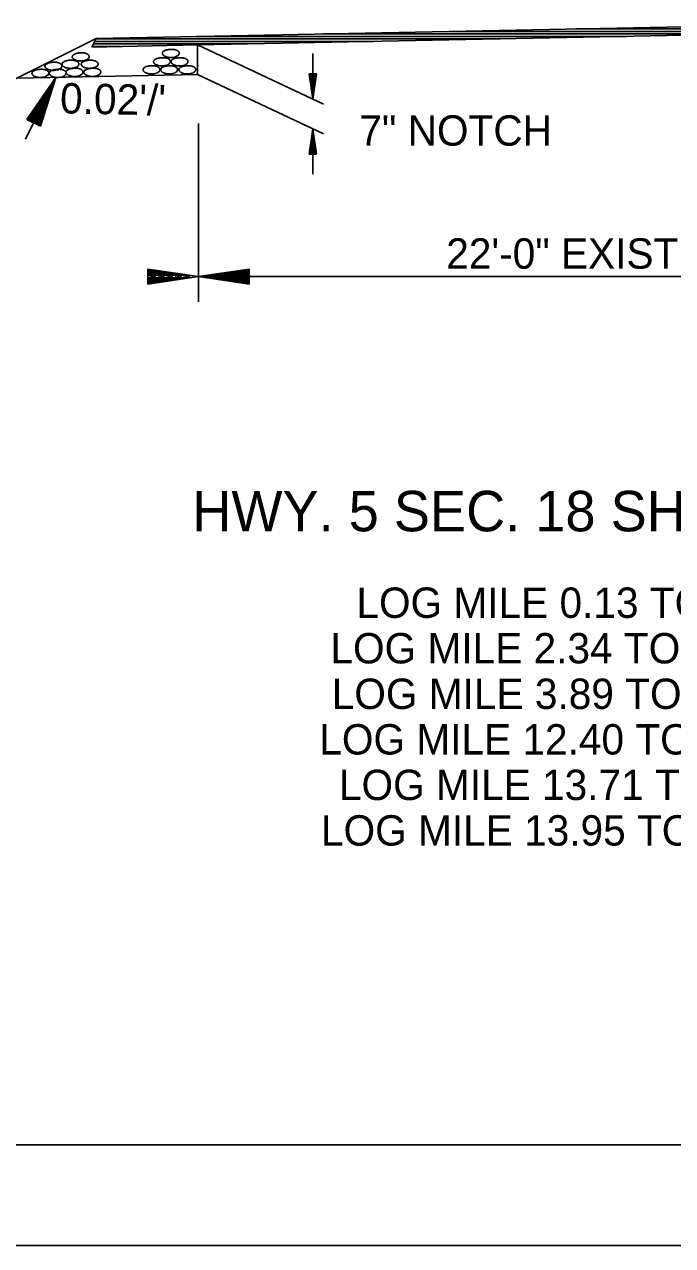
# Model space of a CAD drawing. Extents: x 2263886 to 2266026, y -3122850 to -3121850.
# Drawn here: x 2265218.3 to 2265231.1, y -3122443.82 to -3122419.69 of the extents above; entities that cross this region are included whole.
import ezdxf

# ---------------------------------------------------------------- set-up
doc = ezdxf.new("R2010")
doc.units = 0
for name, color, linetype in [('_CIVIL_CONSTRUCTION', 7, 'Continuous'), ('R_Border Notes', 7, 'Continuous'), ('R_Border Prem', 7, 'Continuous'), ('R_Draft', 7, 'Continuous')]:
    doc.layers.add(name, color=color, linetype=linetype)

msp = doc.modelspace()

# ---------------------------------------------------------------- linework, layer by layer
at = {"layer": '_CIVIL_CONSTRUCTION'}
msp.add_line((2265192.355, -3122443.817), (2265359.022, -3122443.817), dxfattribs=at)
for points in [[(2265192.352, -3122337.151), (2265359.022, -3122337.151), (2265359.022, -3122443.82), (2265192.352, -3122443.82)], [(2265315.516, -3122339.098), (2265315.516, -3122344.038), (2265333.382, -3122344.038), (2265333.382, -3122345.498), (2265344.981, -3122345.498), (2265344.981, -3122357.664), (2265356.646, -3122357.664), (2265356.646, -3122441.828), (2265198.556, -3122441.828), (2265198.556, -3122339.098)]]:
    msp.add_lwpolyline(points, close=True, dxfattribs=at)
at = {"layer": 'R_Border Notes'}
for p, q in [((2265221.714, -3122419.926), (2265232.712, -3122419.706)), ((2265219.714, -3122419.966), (2265210.871, -3122424.387)), ((2265219.714, -3122419.966), (2265219.628, -3122420.137)), ((2265219.714, -3122419.966), (2265221.714, -3122419.926)), ((2265230.192, -3122419.926), (2265221.692, -3122419.926)), ((2265221.717, -3122420.096), (2265232.715, -3122419.876)), ((2265232.692, -3122419.876), (2265224.192, -3122419.876)), ((2265238.732, -3122419.826), (2265226.691, -3122419.826)), ((2265236.232, -3122419.776), (2265229.191, -3122419.776)), ((2265219.628, -3122420.137), (2265221.717, -3122420.096)), ((2265220.194, -3122420.126), (2265219.634, -3122420.126)), ((2265222.694, -3122420.076), (2265219.659, -3122420.076)), ((2265225.193, -3122420.026), (2265219.684, -3122420.026)), ((2265227.693, -3122419.976), (2265219.709, -3122419.976)), ((2265221.717, -3122420.096), (2265221.717, -3122420.679)), ((2265218.145, -3122420.75), (2265221.717, -3122420.679))]:
    msp.add_line(p, q, dxfattribs=at)
at = {"layer": 'R_Border Prem'}
for p, q in [((2265221.717, -3122420.096), (2265224.205, -3122421.268)), ((2265223.992, -3122421.167), (2265223.992, -3122420.267)), ((2265221.717, -3122420.679), (2265224.205, -3122421.851)), ((2265223.917, -3122420.667), (2265223.992, -3122421.167)), ((2265223.917, -3122420.667), (2265224.067, -3122420.667)), ((2265223.93, -3122420.667), (2265223.992, -3122421.084)), ((2265223.942, -3122420.667), (2265223.992, -3122420.998)), ((2265223.955, -3122420.667), (2265223.992, -3122420.915)), ((2265223.968, -3122420.667), (2265223.992, -3122420.83)), ((2265223.98, -3122420.667), (2265223.992, -3122420.746)), ((2265224.067, -3122420.667), (2265223.992, -3122421.167)), ((2265224.017, -3122420.667), (2265223.992, -3122420.83)), ((2265224.042, -3122420.667), (2265223.992, -3122420.998)), ((2265224.055, -3122420.667), (2265223.992, -3122421.084)), ((2265224.029, -3122420.667), (2265223.992, -3122420.915)), ((2265224.004, -3122420.667), (2265223.992, -3122420.746)), ((2265218.914, -3122420.735), (2265218.314, -3122421.957)), ((2265218.341, -3122421.568), (2265218.914, -3122420.735)), ((2265218.363, -3122421.579), (2265218.841, -3122420.885)), ((2265218.588, -3122421.688), (2265218.841, -3122420.885)), ((2265218.61, -3122421.699), (2265218.914, -3122420.735)), ((2265218.386, -3122421.59), (2265218.766, -3122421.04)), ((2265218.565, -3122421.677), (2265218.766, -3122421.04)), ((2265218.409, -3122421.601), (2265218.693, -3122421.189)), ((2265218.431, -3122421.612), (2265218.618, -3122421.342)), ((2265218.519, -3122421.655), (2265218.618, -3122421.342)), ((2265218.542, -3122421.666), (2265218.693, -3122421.189)), ((2265218.61, -3122421.699), (2265218.341, -3122421.568)), ((2265218.454, -3122421.623), (2265218.545, -3122421.492)), ((2265218.497, -3122421.644), (2265218.545, -3122421.492)), ((2265221.734, -3122425.173), (2265221.734, -3122421.644)), ((2265223.917, -3122422.251), (2265223.992, -3122421.751)), ((2265223.93, -3122422.251), (2265223.992, -3122421.834)), ((2265224.067, -3122422.251), (2265223.992, -3122421.751)), ((2265223.992, -3122422.651), (2265223.992, -3122421.751)), ((2265224.055, -3122422.251), (2265223.992, -3122421.834)), ((2265223.942, -3122422.251), (2265223.992, -3122421.92)), ((2265223.955, -3122422.251), (2265223.992, -3122422.003)), ((2265223.968, -3122422.251), (2265223.992, -3122422.088)), ((2265224.042, -3122422.251), (2265223.992, -3122421.92)), ((2265224.029, -3122422.251), (2265223.992, -3122422.003)), ((2265224.016, -3122422.251), (2265223.992, -3122422.088)), ((2265224.067, -3122422.251), (2265223.917, -3122422.251)), ((2265223.98, -3122422.251), (2265223.992, -3122422.172)), ((2265224.004, -3122422.251), (2265223.992, -3122422.172)), ((2265220.734, -3122424.523), (2265221.734, -3122424.673)), ((2265220.734, -3122424.823), (2265220.734, -3122424.523)), ((2265220.734, -3122424.548), (2265221.567, -3122424.673)), ((2265222.734, -3122424.523), (2265221.734, -3122424.673)), ((2265222.734, -3122424.548), (2265221.901, -3122424.673)), ((2265222.734, -3122424.823), (2265222.734, -3122424.523)), ((2265220.734, -3122424.574), (2265221.395, -3122424.673)), ((2265220.734, -3122424.599), (2265221.228, -3122424.673)), ((2265220.734, -3122424.624), (2265221.059, -3122424.673)), ((2265220.734, -3122424.65), (2265220.892, -3122424.673)), ((2265220.734, -3122424.823), (2265221.734, -3122424.673)), ((2265220.734, -3122424.722), (2265221.059, -3122424.673)), ((2265220.734, -3122424.773), (2265221.395, -3122424.673)), ((2265220.734, -3122424.798), (2265221.567, -3122424.673)), ((2265220.734, -3122424.748), (2265221.228, -3122424.673)), ((2265220.734, -3122424.697), (2265220.892, -3122424.673)), ((2265222.734, -3122424.823), (2265221.734, -3122424.673)), ((2265221.734, -3122424.673), (2265243.734, -3122424.673)), ((2265222.734, -3122424.798), (2265221.901, -3122424.673)), ((2265222.734, -3122424.574), (2265222.073, -3122424.673)), ((2265222.734, -3122424.773), (2265222.073, -3122424.673)), ((2265222.734, -3122424.599), (2265222.239, -3122424.673)), ((2265222.734, -3122424.748), (2265222.239, -3122424.673)), ((2265222.734, -3122424.624), (2265222.409, -3122424.673)), ((2265222.734, -3122424.722), (2265222.409, -3122424.673)), ((2265222.734, -3122424.65), (2265222.576, -3122424.673)), ((2265222.734, -3122424.697), (2265222.576, -3122424.673))]:
    msp.add_line(p, q, dxfattribs=at)
for points in [[(2265221.032, -3122420.23), (2265221.025, -3122420.241), (2265221.022, -3122420.251), (2265221.019, -3122420.264), (2265221.021, -3122420.272), (2265221.027, -3122420.285), (2265221.035, -3122420.295), (2265221.049, -3122420.306), (2265221.058, -3122420.314), (2265221.066, -3122420.317), (2265221.083, -3122420.326), (2265221.113, -3122420.335), (2265221.158, -3122420.343), (2265221.204, -3122420.343), (2265221.253, -3122420.336), (2265221.302, -3122420.32), (2265221.33, -3122420.301), (2265221.348, -3122420.281), (2265221.352, -3122420.264), (2265221.352, -3122420.249), (2265221.347, -3122420.233), (2265221.341, -3122420.225), (2265221.332, -3122420.217), (2265221.32, -3122420.21), (2265221.306, -3122420.201), (2265221.295, -3122420.197), (2265221.273, -3122420.189), (2265221.242, -3122420.184), (2265221.199, -3122420.182), (2265221.168, -3122420.184), (2265221.136, -3122420.187), (2265221.119, -3122420.191), (2265221.096, -3122420.196), (2265221.07, -3122420.205), (2265221.055, -3122420.213), (2265221.037, -3122420.226), (2265221.029, -3122420.233)], [(2265218.713, -3122420.484), (2265218.706, -3122420.495), (2265218.703, -3122420.505), (2265218.7, -3122420.518), (2265218.702, -3122420.526), (2265218.708, -3122420.539), (2265218.716, -3122420.549), (2265218.73, -3122420.56), (2265218.739, -3122420.568), (2265218.747, -3122420.571), (2265218.764, -3122420.58), (2265218.794, -3122420.589), (2265218.839, -3122420.597), (2265218.885, -3122420.597), (2265218.934, -3122420.59), (2265218.983, -3122420.574), (2265219.011, -3122420.555), (2265219.029, -3122420.535), (2265219.033, -3122420.518), (2265219.033, -3122420.503), (2265219.028, -3122420.487), (2265219.022, -3122420.479), (2265219.013, -3122420.471), (2265219.001, -3122420.464), (2265218.987, -3122420.455), (2265218.976, -3122420.451), (2265218.954, -3122420.443), (2265218.923, -3122420.438), (2265218.88, -3122420.436), (2265218.849, -3122420.438), (2265218.817, -3122420.441), (2265218.8, -3122420.445), (2265218.777, -3122420.45), (2265218.751, -3122420.459), (2265218.736, -3122420.467), (2265218.718, -3122420.48), (2265218.71, -3122420.487)], [(2265219.05, -3122420.444), (2265219.043, -3122420.455), (2265219.04, -3122420.465), (2265219.037, -3122420.478), (2265219.039, -3122420.486), (2265219.045, -3122420.499), (2265219.053, -3122420.509), (2265219.067, -3122420.52), (2265219.076, -3122420.528), (2265219.084, -3122420.531), (2265219.101, -3122420.54), (2265219.131, -3122420.549), (2265219.176, -3122420.557), (2265219.222, -3122420.557), (2265219.271, -3122420.55), (2265219.32, -3122420.534), (2265219.348, -3122420.515), (2265219.366, -3122420.495), (2265219.37, -3122420.478), (2265219.37, -3122420.463), (2265219.365, -3122420.447), (2265219.359, -3122420.439), (2265219.35, -3122420.431), (2265219.338, -3122420.424), (2265219.324, -3122420.415), (2265219.313, -3122420.411), (2265219.291, -3122420.403), (2265219.26, -3122420.398), (2265219.217, -3122420.396), (2265219.186, -3122420.398), (2265219.154, -3122420.401), (2265219.137, -3122420.405), (2265219.114, -3122420.41), (2265219.088, -3122420.419), (2265219.073, -3122420.427), (2265219.055, -3122420.44), (2265219.047, -3122420.447)], [(2265219.252, -3122420.298), (2265219.245, -3122420.309), (2265219.242, -3122420.319), (2265219.239, -3122420.332), (2265219.241, -3122420.34), (2265219.247, -3122420.353), (2265219.255, -3122420.363), (2265219.269, -3122420.374), (2265219.278, -3122420.382), (2265219.286, -3122420.385), (2265219.303, -3122420.394), (2265219.333, -3122420.403), (2265219.378, -3122420.411), (2265219.424, -3122420.411), (2265219.473, -3122420.404), (2265219.522, -3122420.388), (2265219.55, -3122420.369), (2265219.568, -3122420.349), (2265219.572, -3122420.332), (2265219.572, -3122420.317), (2265219.567, -3122420.301), (2265219.561, -3122420.293), (2265219.552, -3122420.285), (2265219.54, -3122420.278), (2265219.526, -3122420.269), (2265219.515, -3122420.265), (2265219.493, -3122420.257), (2265219.462, -3122420.252), (2265219.419, -3122420.25), (2265219.388, -3122420.252), (2265219.356, -3122420.255), (2265219.339, -3122420.259), (2265219.316, -3122420.264), (2265219.29, -3122420.273), (2265219.275, -3122420.281), (2265219.257, -3122420.294), (2265219.249, -3122420.301)], [(2265219.429, -3122420.444), (2265219.422, -3122420.455), (2265219.419, -3122420.465), (2265219.416, -3122420.478), (2265219.418, -3122420.486), (2265219.424, -3122420.499), (2265219.432, -3122420.509), (2265219.446, -3122420.52), (2265219.455, -3122420.528), (2265219.463, -3122420.531), (2265219.48, -3122420.54), (2265219.51, -3122420.549), (2265219.555, -3122420.557), (2265219.601, -3122420.557), (2265219.65, -3122420.55), (2265219.699, -3122420.534), (2265219.727, -3122420.515), (2265219.745, -3122420.495), (2265219.749, -3122420.478), (2265219.749, -3122420.463), (2265219.744, -3122420.447), (2265219.738, -3122420.439), (2265219.729, -3122420.431), (2265219.717, -3122420.424), (2265219.703, -3122420.415), (2265219.692, -3122420.411), (2265219.67, -3122420.403), (2265219.639, -3122420.398), (2265219.596, -3122420.396), (2265219.565, -3122420.398), (2265219.533, -3122420.401), (2265219.516, -3122420.405), (2265219.493, -3122420.41), (2265219.467, -3122420.419), (2265219.452, -3122420.427), (2265219.434, -3122420.44), (2265219.426, -3122420.447)], [(2265220.857, -3122420.395), (2265220.85, -3122420.406), (2265220.847, -3122420.416), (2265220.844, -3122420.429), (2265220.846, -3122420.437), (2265220.852, -3122420.45), (2265220.86, -3122420.46), (2265220.874, -3122420.471), (2265220.883, -3122420.479), (2265220.891, -3122420.482), (2265220.908, -3122420.491), (2265220.938, -3122420.5), (2265220.983, -3122420.508), (2265221.029, -3122420.508), (2265221.078, -3122420.501), (2265221.127, -3122420.485), (2265221.155, -3122420.466), (2265221.173, -3122420.446), (2265221.177, -3122420.429), (2265221.177, -3122420.414), (2265221.172, -3122420.398), (2265221.166, -3122420.39), (2265221.157, -3122420.382), (2265221.145, -3122420.375), (2265221.131, -3122420.366), (2265221.12, -3122420.362), (2265221.098, -3122420.354), (2265221.067, -3122420.349), (2265221.024, -3122420.347), (2265220.993, -3122420.349), (2265220.961, -3122420.352), (2265220.944, -3122420.356), (2265220.921, -3122420.361), (2265220.895, -3122420.37), (2265220.88, -3122420.378), (2265220.862, -3122420.391), (2265220.854, -3122420.398)], [(2265221.204, -3122420.395), (2265221.197, -3122420.406), (2265221.194, -3122420.416), (2265221.191, -3122420.429), (2265221.193, -3122420.437), (2265221.199, -3122420.45), (2265221.207, -3122420.46), (2265221.221, -3122420.471), (2265221.23, -3122420.479), (2265221.238, -3122420.482), (2265221.255, -3122420.491), (2265221.285, -3122420.5), (2265221.33, -3122420.508), (2265221.376, -3122420.508), (2265221.425, -3122420.501), (2265221.474, -3122420.485), (2265221.502, -3122420.466), (2265221.52, -3122420.446), (2265221.524, -3122420.429), (2265221.524, -3122420.414), (2265221.519, -3122420.398), (2265221.513, -3122420.39), (2265221.504, -3122420.382), (2265221.492, -3122420.375), (2265221.478, -3122420.366), (2265221.467, -3122420.362), (2265221.445, -3122420.354), (2265221.414, -3122420.349), (2265221.371, -3122420.347), (2265221.34, -3122420.349), (2265221.308, -3122420.352), (2265221.291, -3122420.356), (2265221.268, -3122420.361), (2265221.242, -3122420.37), (2265221.227, -3122420.378), (2265221.209, -3122420.391), (2265221.201, -3122420.398)], [(2265218.456, -3122420.624), (2265218.449, -3122420.635), (2265218.446, -3122420.645), (2265218.443, -3122420.658), (2265218.445, -3122420.666), (2265218.451, -3122420.679), (2265218.459, -3122420.689), (2265218.473, -3122420.7), (2265218.482, -3122420.708), (2265218.49, -3122420.711), (2265218.507, -3122420.72), (2265218.537, -3122420.729), (2265218.582, -3122420.737), (2265218.628, -3122420.737), (2265218.677, -3122420.73), (2265218.726, -3122420.714), (2265218.754, -3122420.695), (2265218.772, -3122420.675), (2265218.776, -3122420.658), (2265218.776, -3122420.643), (2265218.771, -3122420.627), (2265218.765, -3122420.619), (2265218.756, -3122420.611), (2265218.744, -3122420.604), (2265218.73, -3122420.595), (2265218.719, -3122420.591), (2265218.697, -3122420.583), (2265218.666, -3122420.578), (2265218.623, -3122420.576), (2265218.592, -3122420.578), (2265218.56, -3122420.581), (2265218.543, -3122420.585), (2265218.52, -3122420.59), (2265218.494, -3122420.599), (2265218.479, -3122420.607), (2265218.461, -3122420.62), (2265218.453, -3122420.627)], [(2265218.799, -3122420.624), (2265218.792, -3122420.635), (2265218.789, -3122420.645), (2265218.786, -3122420.658), (2265218.788, -3122420.666), (2265218.794, -3122420.679), (2265218.802, -3122420.689), (2265218.816, -3122420.7), (2265218.825, -3122420.708), (2265218.833, -3122420.711), (2265218.85, -3122420.72), (2265218.88, -3122420.729), (2265218.925, -3122420.737), (2265218.971, -3122420.737), (2265219.02, -3122420.73), (2265219.069, -3122420.714), (2265219.097, -3122420.695), (2265219.115, -3122420.675), (2265219.119, -3122420.658), (2265219.119, -3122420.643), (2265219.114, -3122420.627), (2265219.108, -3122420.619), (2265219.099, -3122420.611), (2265219.087, -3122420.604), (2265219.073, -3122420.595), (2265219.062, -3122420.591), (2265219.04, -3122420.583), (2265219.009, -3122420.578), (2265218.966, -3122420.576), (2265218.935, -3122420.578), (2265218.903, -3122420.581), (2265218.886, -3122420.585), (2265218.863, -3122420.59), (2265218.837, -3122420.599), (2265218.822, -3122420.607), (2265218.804, -3122420.62), (2265218.796, -3122420.627)], [(2265219.131, -3122420.603), (2265219.124, -3122420.614), (2265219.121, -3122420.624), (2265219.118, -3122420.637), (2265219.12, -3122420.645), (2265219.126, -3122420.658), (2265219.134, -3122420.668), (2265219.148, -3122420.679), (2265219.157, -3122420.687), (2265219.165, -3122420.69), (2265219.182, -3122420.699), (2265219.212, -3122420.708), (2265219.257, -3122420.716), (2265219.303, -3122420.716), (2265219.352, -3122420.709), (2265219.401, -3122420.693), (2265219.429, -3122420.674), (2265219.447, -3122420.654), (2265219.451, -3122420.637), (2265219.451, -3122420.622), (2265219.446, -3122420.606), (2265219.44, -3122420.598), (2265219.431, -3122420.59), (2265219.419, -3122420.583), (2265219.405, -3122420.574), (2265219.394, -3122420.57), (2265219.372, -3122420.562), (2265219.341, -3122420.557), (2265219.298, -3122420.555), (2265219.267, -3122420.557), (2265219.235, -3122420.56), (2265219.218, -3122420.564), (2265219.195, -3122420.569), (2265219.169, -3122420.578), (2265219.154, -3122420.586), (2265219.136, -3122420.599), (2265219.128, -3122420.606)], [(2265219.482, -3122420.603), (2265219.475, -3122420.614), (2265219.472, -3122420.624), (2265219.469, -3122420.637), (2265219.471, -3122420.645), (2265219.477, -3122420.658), (2265219.485, -3122420.668), (2265219.499, -3122420.679), (2265219.508, -3122420.687), (2265219.516, -3122420.69), (2265219.533, -3122420.699), (2265219.563, -3122420.708), (2265219.608, -3122420.716), (2265219.654, -3122420.716), (2265219.703, -3122420.709), (2265219.752, -3122420.693), (2265219.78, -3122420.674), (2265219.798, -3122420.654), (2265219.802, -3122420.637), (2265219.802, -3122420.622), (2265219.797, -3122420.606), (2265219.791, -3122420.598), (2265219.782, -3122420.59), (2265219.77, -3122420.583), (2265219.756, -3122420.574), (2265219.745, -3122420.57), (2265219.723, -3122420.562), (2265219.692, -3122420.557), (2265219.649, -3122420.555), (2265219.618, -3122420.557), (2265219.586, -3122420.56), (2265219.569, -3122420.564), (2265219.546, -3122420.569), (2265219.52, -3122420.578), (2265219.505, -3122420.586), (2265219.487, -3122420.599), (2265219.479, -3122420.606)], [(2265220.651, -3122420.554), (2265220.644, -3122420.565), (2265220.641, -3122420.575), (2265220.638, -3122420.588), (2265220.64, -3122420.596), (2265220.646, -3122420.609), (2265220.654, -3122420.619), (2265220.668, -3122420.63), (2265220.677, -3122420.638), (2265220.685, -3122420.641), (2265220.702, -3122420.65), (2265220.732, -3122420.659), (2265220.777, -3122420.667), (2265220.823, -3122420.667), (2265220.872, -3122420.66), (2265220.921, -3122420.644), (2265220.949, -3122420.625), (2265220.967, -3122420.605), (2265220.971, -3122420.588), (2265220.971, -3122420.573), (2265220.966, -3122420.557), (2265220.96, -3122420.549), (2265220.951, -3122420.541), (2265220.939, -3122420.534), (2265220.925, -3122420.525), (2265220.914, -3122420.521), (2265220.892, -3122420.513), (2265220.861, -3122420.508), (2265220.818, -3122420.506), (2265220.787, -3122420.508), (2265220.755, -3122420.511), (2265220.738, -3122420.515), (2265220.715, -3122420.52), (2265220.689, -3122420.529), (2265220.674, -3122420.537), (2265220.656, -3122420.55), (2265220.648, -3122420.557)], [(2265221, -3122420.554), (2265220.993, -3122420.565), (2265220.99, -3122420.575), (2265220.987, -3122420.588), (2265220.989, -3122420.596), (2265220.995, -3122420.609), (2265221.003, -3122420.619), (2265221.017, -3122420.63), (2265221.026, -3122420.638), (2265221.034, -3122420.641), (2265221.051, -3122420.65), (2265221.081, -3122420.659), (2265221.126, -3122420.667), (2265221.172, -3122420.667), (2265221.221, -3122420.66), (2265221.27, -3122420.644), (2265221.298, -3122420.625), (2265221.316, -3122420.605), (2265221.32, -3122420.588), (2265221.32, -3122420.573), (2265221.315, -3122420.557), (2265221.309, -3122420.549), (2265221.3, -3122420.541), (2265221.288, -3122420.534), (2265221.274, -3122420.525), (2265221.263, -3122420.521), (2265221.241, -3122420.513), (2265221.21, -3122420.508), (2265221.167, -3122420.506), (2265221.136, -3122420.508), (2265221.104, -3122420.511), (2265221.087, -3122420.515), (2265221.064, -3122420.52), (2265221.038, -3122420.529), (2265221.023, -3122420.537), (2265221.005, -3122420.55), (2265220.997, -3122420.557)], [(2265221.359, -3122420.554), (2265221.352, -3122420.565), (2265221.349, -3122420.575), (2265221.346, -3122420.588), (2265221.348, -3122420.596), (2265221.354, -3122420.609), (2265221.362, -3122420.619), (2265221.376, -3122420.63), (2265221.385, -3122420.638), (2265221.393, -3122420.641), (2265221.41, -3122420.65), (2265221.44, -3122420.659), (2265221.485, -3122420.667), (2265221.531, -3122420.667), (2265221.58, -3122420.66), (2265221.629, -3122420.644), (2265221.657, -3122420.625), (2265221.675, -3122420.605), (2265221.679, -3122420.588), (2265221.679, -3122420.573), (2265221.674, -3122420.557), (2265221.668, -3122420.549), (2265221.659, -3122420.541), (2265221.647, -3122420.534), (2265221.633, -3122420.525), (2265221.622, -3122420.521), (2265221.6, -3122420.513), (2265221.569, -3122420.508), (2265221.526, -3122420.506), (2265221.495, -3122420.508), (2265221.463, -3122420.511), (2265221.446, -3122420.515), (2265221.423, -3122420.52), (2265221.397, -3122420.529), (2265221.382, -3122420.537), (2265221.364, -3122420.55), (2265221.356, -3122420.557)]]:
    msp.add_spline(points, degree=3, dxfattribs=at)
at = {"layer": 'R_Draft'}
msp.add_line((2265356.646, -3122441.828), (2265198.556, -3122441.828), dxfattribs=at)

# ---------------------------------------------------------------- texts
at = {"layer": 'R_Border Prem'}
for s, rotation, p in [("0.02'/'", 358.854, (2265218.995, -3122421.446)), ('22\'-0" EXISTING PAVEMENT', 360, (2265226.628, -3122424.516))]:
    msp.add_text(s, height=0.6, rotation=rotation, dxfattribs=at).set_placement(p)
for s, height, p in [('7" NOTCH', 0.6, (2265224.911, -3122422.086)), ('HWY. 5 SEC. 18 SHOULDER WIDENING', 0.8, (2265221.611, -3122429.706)), ('LOG MILE 0.13 TO LOG MILE 1.91', 0.6, (2265224.853, -3122431.416)), ('LOG MILE 2.34 TO LOG MILE 3.20', 0.6, (2265224.34, -3122432.316)), ('LOG MILE 3.89 TO LOG MILE 4.38', 0.6, (2265224.366, -3122433.216)), ('LOG MILE 12.40 TO LOG MILE 13.43', 0.6, (2265224.12, -3122434.116)), ('LOG MILE 13.71 TO LOG MILE 13.94', 0.6, (2265224.508, -3122435.016)), ('LOG MILE 13.95 TO LOG MILE 16.58', 0.6, (2265224.153, -3122435.916))]:
    msp.add_text(s, height=height, dxfattribs=at).set_placement(p)

doc.saveas('drawing.dxf')
